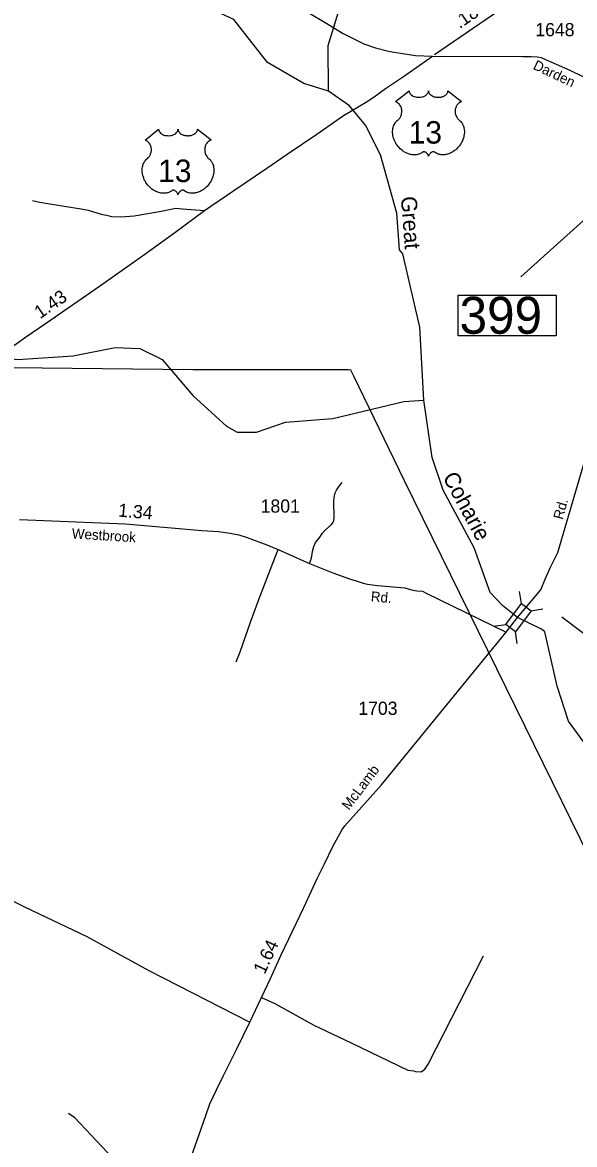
# Model space of a CAD drawing. Extents: x 2093524 to 2270757, y 289120 to 570408.
# Drawn here: x 2183117 to 2188348, y 530559 to 541180 of the extents above; entities that cross this region are included whole.
import ezdxf

# ---------------------------------------------------------------- set-up
doc = ezdxf.new("R2010")
doc.units = 0
for name, color, linetype in [('Exist Hydrographic Creek Single Shore', 7, 'Continuous'), ('Exist Hydrographic Creek Single Shore Label', 7, 'Continuous'), ('Exist Road Non-System Type 51', 7, 'Continuous'), ('Exist Road Primary US Attributed', 7, 'Continuous'), ('Exist Road Primary US Mileage Hundredths English Label', 7, 'Continuous'), ('Exist Road Primary US Shield CELL', 7, 'Continuous'), ('Exist Road Primary US Shield Number Label', 7, 'Continuous'), ('Exist Road Secondary Mileage Hundredths English Label', 7, 'Continuous'), ('Exist Road Secondary Structure Standard Bridge CELL', 7, 'Continuous'), ('Exist Road Secondary Structure Standard Bridge Number Label', 7, 'Continuous'), ('Exist Road Secondary Type 41 Attributed', 7, 'Continuous'), ('Exist Road Secondary Type 51 Attributed', 7, 'Continuous'), ('Exist Road Secondary Type 51 Label', 7, 'Continuous'), ('Exist Road Secondary Type 51 Number Label', 7, 'Continuous'), ('Exist Utilities Telephone Line', 7, 'Continuous')]:
    doc.layers.add(name, color=color, linetype=linetype)

msp = doc.modelspace()

# ---------------------------------------------------------------- linework, layer by layer
at = {"layer": 'Exist Hydrographic Creek Single Shore'}
for points in [[(2186016, 540529), (2186014, 540962), (2186137, 541363), (2186339, 542389), (2186335, 543097), (2186300, 543305), (2186307, 543705), (2186380, 543929), (2186538, 544139), (2186692, 544274)], [(2186016, 540529), (2185783, 540602), (2185440, 540799), (2185121, 541206), (2184921, 541299), (2183970, 541567), (2183686, 541734), (2183152, 541872), (2182700, 542150), (2182308, 542217), (2182083, 542307), (2181428, 542391)], [(2186921, 537604), (2186883, 538294), (2186720, 538988), (2186691, 539026), (2186664, 539374), (2186511, 539925), (2186368, 540207), (2186217, 540390), (2186016, 540529)], [(2178698, 535502), (2179120, 535843), (2179344, 536137), (2179813, 537121), (2179904, 537247), (2180610, 537541), (2181042, 537801), (2181242, 537870), (2182482, 538051), (2183073, 537990), (2183598, 538025), (2183997, 538103), (2184231, 538095), (2184440, 537989), (2184733, 537648), (2185051, 537360), (2185151, 537302), (2185335, 537302), (2185609, 537395), (2186059, 537431), (2186732, 537592), (2186921, 537604)], [(2187807, 535548), (2187667, 535661), (2187550, 535784), (2187397, 536207), (2187102, 536754), (2186999, 537061), (2186921, 537604)], [(2189300, 532049), (2189216, 532070), (2189150, 532147), (2189124, 532328), (2189126, 533069), (2189101, 533270), (2188923, 533526), (2188889, 533743), (2188804, 533942), (2188460, 534333), (2188291, 534566), (2188182, 534896), (2188065, 535412), (2188036, 535436), (2187807, 535548)], [(2186775, 530070), (2186316, 530226), (2186115, 530260), (2185691, 530249), (2185341, 530164), (2184910, 529969), (2184643, 529975), (2184384, 530049), (2184233, 530157), (2183613, 530812), (2183554, 530854)]]:
    msp.add_lwpolyline(points, dxfattribs=at)
at = {"layer": 'Exist Road Non-System Type 51'}
for points in [[(2183213, 539495), (2183282, 539477), (2183514, 539440), (2183675, 539415), (2183739, 539404), (2183823, 539379), (2183875, 539363), (2183915, 539354), (2183960, 539342), (2184051, 539341), (2184177, 539348), (2184415, 539389), (2184569, 539421), (2184633, 539417), (2184841, 539400)], [(2185837, 536059), (2185855, 536109), (2185866, 536173), (2185878, 536219), (2185895, 536257), (2185927, 536299), (2185961, 536346), (2185986, 536374), (2186045, 536429), (2186061, 536451), (2186067, 536465), (2186071, 536495), (2186069, 536645), (2186071, 536683), (2186080, 536727), (2186093, 536754), (2186111, 536780), (2186147, 536824)], [(2185143, 535127), (2185180, 535224), (2185277, 535503), (2185357, 535718), (2185468, 536005), (2185540, 536191)], [(2181161, 533719), (2181237, 533736), (2181319, 533749), (2181395, 533760), (2181455, 533760), (2181493, 533757), (2181530, 533751), (2181629, 533716), (2182013, 533582), (2182179, 533514), (2182244, 533487), (2182284, 533467), (2182328, 533430), (2182466, 533273), (2182585, 533151), (2182625, 533106), (2182685, 533051), (2182727, 533022), (2182873, 532938), (2183143, 532805), (2183727, 532529), (2184314, 532205), (2185272, 531716)], [(2185383, 531952), (2185508, 531894), (2185879, 531690), (2186232, 531522), (2186770, 531264), (2186824, 531256), (2186840, 531252), (2186894, 531248), (2186918, 531263), (2186930, 531273), (2186936, 531283), (2186962, 531321), (2187486, 532346)]]:
    msp.add_lwpolyline(points, dxfattribs=at)
at = {"layer": 'Exist Road Primary US Attributed'}
msp.add_line((2187022, 540877), (2187813, 541419), dxfattribs=at)
msp.add_lwpolyline([(2182909, 538031), (2183147, 538202), (2183344, 538336), (2183847, 538683), (2184277, 538986), (2184561, 539191), (2184841, 539400), (2184903, 539442), (2185119, 539589), (2185433, 539800), (2185624, 539932), (2185908, 540121), (2186158, 540298), (2186369, 540422), (2186450, 540475), (2186556, 540553), (2186728, 540668), (2187003, 540861)], dxfattribs=at)
at = {"layer": 'Exist Road Primary US Shield CELL'}
for points in [[(2186780, 540532), (2186780, 540527), (2186782, 540521), (2186783, 540517), (2186786, 540511), (2186791, 540504), (2186797, 540497), (2186805, 540490), (2186810, 540487), (2186819, 540482), (2186829, 540478), (2186840, 540475), (2186851, 540473), (2186864, 540471), (2186876, 540471), (2186889, 540472), (2186904, 540475), (2186910, 540477), (2186918, 540479), (2186925, 540482), (2186933, 540486), (2186939, 540490), (2186944, 540494), (2186950, 540500), (2186956, 540507), (2186958, 540511), (2186960, 540514), (2186963, 540522), (2186964, 540525), (2186964, 540533), (2186965, 540527), (2186965, 540523), (2186966, 540519), (2186968, 540515), (2186970, 540510), (2186973, 540505), (2186979, 540499), (2186983, 540495), (2186986, 540493), (2186995, 540487), (2187005, 540481), (2187010, 540479), (2187015, 540477), (2187022, 540475), (2187028, 540474), (2187035, 540473), (2187042, 540472), (2187049, 540471), (2187055, 540471), (2187062, 540471), (2187068, 540471), (2187075, 540472), (2187082, 540473), (2187088, 540475), (2187096, 540477), (2187103, 540479), (2187109, 540482), (2187117, 540486), (2187123, 540490), (2187128, 540494), (2187134, 540499), (2187139, 540505), (2187142, 540510), (2187144, 540514), (2187146, 540519), (2187147, 540524), (2187148, 540529), (2187148, 540533), (2187277, 540430), (2187274, 540429), (2187267, 540426), (2187261, 540422), (2187252, 540416), (2187249, 540413), (2187245, 540409), (2187241, 540405), (2187238, 540402), (2187234, 540397), (2187231, 540391), (2187228, 540386), (2187225, 540381), (2187222, 540371), (2187220, 540364), (2187218, 540358), (2187217, 540347), (2187217, 540341), (2187217, 540336), (2187217, 540330), (2187217, 540325), (2187218, 540319), (2187219, 540314), (2187221, 540308), (2187223, 540301), (2187226, 540294), (2187232, 540283), (2187239, 540271), (2187245, 540265), (2187250, 540260), (2187258, 540253), (2187262, 540249), (2187267, 540244), (2187275, 540235), (2187279, 540230), (2187282, 540225), (2187285, 540220), (2187288, 540215), (2187290, 540210), (2187295, 540199), (2187298, 540188), (2187300, 540183), (2187302, 540170), (2187303, 540164), (2187304, 540152), (2187304, 540137), (2187303, 540123), (2187300, 540106), (2187298, 540096), (2187295, 540085), (2187291, 540075), (2187286, 540060), (2187280, 540049), (2187274, 540037), (2187269, 540029), (2187264, 540021), (2187257, 540012), (2187249, 540002), (2187239, 539992), (2187232, 539984), (2187222, 539975), (2187216, 539970), (2187207, 539964), (2187195, 539956), (2187183, 539949), (2187173, 539944), (2187165, 539940), (2187153, 539936), (2187134, 539931), (2187127, 539929), (2187119, 539928), (2187111, 539927), (2187104, 539927), (2187094, 539927), (2187084, 539927), (2187075, 539929), (2187065, 539931), (2187055, 539934), (2187045, 539938), (2187036, 539942), (2187020, 539952), (2187015, 539955), (2187013, 539955), (2187007, 539956), (2187001, 539954), (2186995, 539952), (2186991, 539950), (2186987, 539947), (2186983, 539944), (2186979, 539940), (2186976, 539936), (2186973, 539934), (2186969, 539927), (2186967, 539923), (2186965, 539919), (2186964, 539913), (2186962, 539921), (2186960, 539926), (2186957, 539931), (2186954, 539935), (2186950, 539940), (2186946, 539944), (2186941, 539948), (2186936, 539951), (2186931, 539953), (2186928, 539954), (2186923, 539955), (2186919, 539956), (2186916, 539956), (2186912, 539955), (2186906, 539950), (2186900, 539947), (2186894, 539943), (2186887, 539939), (2186882, 539937), (2186876, 539934), (2186869, 539932), (2186861, 539930), (2186853, 539928), (2186845, 539927), (2186838, 539926), (2186831, 539926), (2186824, 539926), (2186817, 539927), (2186809, 539927), (2186799, 539929), (2186791, 539931), (2186783, 539933), (2186774, 539936), (2186765, 539939), (2186753, 539944), (2186745, 539949), (2186732, 539956), (2186717, 539966), (2186706, 539976), (2186697, 539983), (2186685, 539996), (2186678, 540004), (2186667, 540018), (2186659, 540029), (2186655, 540037), (2186648, 540049), (2186644, 540057), (2186639, 540068), (2186635, 540079), (2186632, 540089), (2186631, 540095), (2186628, 540106), (2186627, 540114), (2186625, 540124), (2186624, 540136), (2186624, 540146), (2186624, 540155), (2186625, 540165), (2186627, 540176), (2186629, 540185), (2186631, 540191), (2186634, 540199), (2186637, 540208), (2186642, 540217), (2186646, 540224), (2186651, 540232), (2186656, 540238), (2186662, 540245), (2186669, 540252), (2186676, 540257), (2186683, 540264), (2186687, 540268), (2186692, 540275), (2186695, 540280), (2186698, 540285), (2186702, 540293), (2186704, 540299), (2186707, 540307), (2186709, 540313), (2186710, 540321), (2186711, 540328), (2186712, 540338), (2186712, 540345), (2186711, 540354), (2186709, 540363), (2186707, 540370), (2186704, 540379), (2186701, 540385), (2186696, 540393), (2186690, 540401), (2186685, 540408), (2186679, 540413), (2186674, 540417), (2186668, 540421), (2186662, 540425), (2186656, 540428), (2186652, 540430)], [(2184407, 540169), (2184408, 540163), (2184409, 540157), (2184410, 540154), (2184413, 540148), (2184418, 540140), (2184425, 540133), (2184432, 540127), (2184438, 540123), (2184446, 540119), (2184456, 540114), (2184467, 540111), (2184479, 540109), (2184491, 540108), (2184503, 540107), (2184517, 540108), (2184531, 540111), (2184538, 540113), (2184545, 540116), (2184552, 540118), (2184560, 540123), (2184566, 540126), (2184571, 540130), (2184578, 540137), (2184583, 540143), (2184586, 540147), (2184588, 540151), (2184590, 540158), (2184591, 540162), (2184592, 540169), (2184592, 540163), (2184593, 540159), (2184594, 540156), (2184595, 540152), (2184598, 540146), (2184601, 540142), (2184607, 540135), (2184610, 540132), (2184613, 540129), (2184622, 540123), (2184632, 540118), (2184637, 540116), (2184643, 540114), (2184649, 540112), (2184656, 540110), (2184663, 540109), (2184669, 540108), (2184676, 540108), (2184682, 540107), (2184689, 540107), (2184695, 540108), (2184702, 540109), (2184709, 540110), (2184715, 540111), (2184723, 540113), (2184730, 540116), (2184736, 540118), (2184744, 540123), (2184751, 540127), (2184755, 540130), (2184761, 540136), (2184766, 540142), (2184769, 540146), (2184772, 540151), (2184774, 540156), (2184775, 540161), (2184775, 540165), (2184776, 540169), (2184904, 540067), (2184901, 540066), (2184894, 540062), (2184889, 540059), (2184880, 540053), (2184876, 540049), (2184872, 540046), (2184869, 540042), (2184866, 540038), (2184862, 540033), (2184859, 540028), (2184855, 540022), (2184853, 540017), (2184849, 540007), (2184847, 540000), (2184846, 539995), (2184844, 539983), (2184844, 539978), (2184844, 539973), (2184844, 539967), (2184845, 539961), (2184846, 539956), (2184847, 539951), (2184848, 539944), (2184850, 539937), (2184853, 539930), (2184859, 539919), (2184867, 539908), (2184872, 539901), (2184877, 539896), (2184885, 539889), (2184890, 539886), (2184895, 539881), (2184903, 539871), (2184906, 539867), (2184909, 539862), (2184912, 539857), (2184915, 539851), (2184918, 539847), (2184922, 539836), (2184926, 539825), (2184927, 539819), (2184929, 539807), (2184930, 539800), (2184931, 539788), (2184931, 539773), (2184930, 539759), (2184928, 539743), (2184925, 539733), (2184922, 539721), (2184919, 539711), (2184913, 539697), (2184908, 539686), (2184901, 539673), (2184896, 539666), (2184891, 539658), (2184884, 539649), (2184876, 539639), (2184867, 539628), (2184859, 539621), (2184849, 539612), (2184843, 539607), (2184834, 539600), (2184822, 539592), (2184811, 539585), (2184801, 539580), (2184792, 539577), (2184781, 539572), (2184762, 539567), (2184755, 539566), (2184747, 539564), (2184739, 539564), (2184731, 539563), (2184721, 539563), (2184711, 539564), (2184702, 539565), (2184692, 539567), (2184682, 539570), (2184673, 539574), (2184663, 539579), (2184647, 539589), (2184643, 539591), (2184640, 539592), (2184634, 539592), (2184628, 539591), (2184622, 539588), (2184619, 539587), (2184614, 539583), (2184610, 539581), (2184606, 539576), (2184603, 539573), (2184601, 539570), (2184596, 539563), (2184595, 539560), (2184593, 539555), (2184591, 539549), (2184589, 539557), (2184587, 539562), (2184584, 539567), (2184581, 539571), (2184577, 539576), (2184573, 539580), (2184568, 539584), (2184563, 539587), (2184559, 539589), (2184555, 539591), (2184550, 539592), (2184547, 539592), (2184543, 539592), (2184539, 539591), (2184533, 539587), (2184528, 539583), (2184522, 539579), (2184515, 539576), (2184509, 539573), (2184503, 539571), (2184496, 539568), (2184488, 539566), (2184480, 539565), (2184473, 539563), (2184465, 539563), (2184458, 539563), (2184451, 539563), (2184444, 539563), (2184436, 539564), (2184427, 539565), (2184419, 539567), (2184410, 539569), (2184401, 539572), (2184392, 539576), (2184380, 539581), (2184372, 539585), (2184359, 539592), (2184344, 539603), (2184333, 539612), (2184325, 539619), (2184312, 539632), (2184305, 539640), (2184294, 539655), (2184287, 539665), (2184282, 539673), (2184275, 539685), (2184271, 539693), (2184267, 539705), (2184263, 539715), (2184260, 539725), (2184258, 539731), (2184255, 539742), (2184254, 539750), (2184253, 539761), (2184252, 539772), (2184252, 539783), (2184252, 539791), (2184253, 539801), (2184255, 539812), (2184257, 539821), (2184258, 539828), (2184261, 539836), (2184265, 539845), (2184269, 539853), (2184273, 539860), (2184278, 539868), (2184283, 539874), (2184290, 539882), (2184297, 539888), (2184303, 539893), (2184310, 539900), (2184314, 539905), (2184319, 539911), (2184323, 539917), (2184326, 539922), (2184329, 539929), (2184332, 539935), (2184335, 539944), (2184336, 539950), (2184338, 539958), (2184339, 539965), (2184339, 539974), (2184339, 539982), (2184338, 539991), (2184336, 539999), (2184334, 540007), (2184331, 540015), (2184328, 540021), (2184323, 540030), (2184318, 540038), (2184312, 540044), (2184306, 540050), (2184301, 540054), (2184296, 540058), (2184289, 540062), (2184283, 540065), (2184279, 540066)]]:
    msp.add_lwpolyline(points, close=True, dxfattribs=at)
at = {"layer": 'Exist Road Secondary Structure Standard Bridge CELL'}
for p, q in [((2187845, 535680), (2187828, 535792)), ((2187935, 535612), (2188047, 535628)), ((2187584, 535466), (2187696, 535482)), ((2187805, 535300), (2187788, 535412))]:
    msp.add_line(p, q, dxfattribs=at)
msp.add_lwpolyline([(2187696, 535482), (2187844, 535680), (2187937, 535611), (2187788, 535412)], close=True, dxfattribs=at)
at = {"layer": 'Exist Road Secondary Structure Standard Bridge Number Label'}
for p, q in [((2189526, 540286), (2187840, 538773)), ((2188229, 535553), (2189987, 534228))]:
    msp.add_line(p, q, dxfattribs=at)
msp.add_lwpolyline([(2187246, 538598), (2188175, 538598), (2188175, 538214), (2187246, 538214)], close=True, dxfattribs=at)
at = {"layer": 'Exist Road Secondary Type 41 Attributed'}
for points in [[(2187003, 540861), (2187858, 540856), (2187938, 540856), (2187997, 540854), (2188031, 540848), (2188046, 540843), (2188302, 540729), (2188420, 540672), (2188486, 540643), (2188573, 540602), (2188647, 540568), (2188731, 540527), (2188825, 540484), (2188979, 540444), (2189118, 540408), (2189302, 540357), (2189499, 540303), (2189715, 540247)], [(2183090, 536476), (2184091, 536434), (2184529, 536397), (2184816, 536370), (2184976, 536360), (2185086, 536345), (2185168, 536330), (2185245, 536306), (2185433, 536234), (2185540, 536191), (2185837, 536059), (2186057, 535969), (2186217, 535913), (2186279, 535895), (2186346, 535872), (2186388, 535863), (2186482, 535851), (2186741, 535828), (2186817, 535806), (2186855, 535800), (2186907, 535797), (2186943, 535777), (2187701, 535410)]]:
    msp.add_lwpolyline(points, dxfattribs=at)
at = {"layer": 'Exist Road Secondary Type 51 Attributed'}
for points in [[(2185836, 541268), (2185984, 541178), (2186155, 541076), (2186352, 540978), (2186463, 540940), (2186597, 540906), (2186720, 540885), (2186841, 540868), (2187003, 540861)], [(2187807, 535548), (2188028, 535810), (2188071, 535910), (2188121, 536025), (2188190, 536162), (2188444, 537035), (2188496, 537233), (2188529, 537355), (2188553, 537453), (2188569, 537507), (2188576, 537528), (2188586, 537554), (2188600, 537592), (2188622, 537632), (2188653, 537690), (2188912, 538167), (2189048, 538422), (2189098, 538509), (2189121, 538555), (2189149, 538615), (2189182, 538681), (2189208, 538755), (2189239, 538841), (2189386, 539279)], [(2187701, 535410), (2187807, 535548)], [(2184700, 530396), (2184788, 530644), (2184857, 530845), (2184894, 530943), (2184955, 531078), (2185023, 531213), (2185145, 531458), (2185272, 531716), (2185383, 531952), (2185466, 532131), (2185569, 532356), (2185641, 532507), (2185783, 532803), (2185911, 533076), (2185978, 533217), (2186058, 533381), (2186147, 533540), (2186172, 533577), (2186519, 533965), (2187701, 535410)]]:
    msp.add_lwpolyline(points, dxfattribs=at)
at = {"layer": 'Exist Utilities Telephone Line'}
msp.add_lwpolyline([(2199856, 513075), (2199729, 513524), (2199588, 513987), (2199445, 514450), (2191441, 518679), (2189102, 532029), (2186737, 536842), (2186257, 537831), (2186227, 537890), (2186207, 537891), (2184732, 537893), (2183304, 537906), (2181018, 537922), (2179875, 537925), (2178542, 537937), (2177777, 537943), (2177246, 537949)], dxfattribs=at)

# ---------------------------------------------------------------- texts
at = {"layer": 'Exist Hydrographic Creek Single Shore Label'}
for s, rotation, p in [('Great', 274.4452, (2186702, 539529)), ('Coharie', 298.4025, (2187095, 536876))]:
    msp.add_text(s, height=150, rotation=rotation, dxfattribs=at).set_placement(p)
at = {"layer": 'Exist Road Primary US Mileage Hundredths English Label'}
for s, rotation, p in [('.18', 34.4013, (2187260, 541116)), ('1.43', 34.6267, (2183284, 538370))]:
    msp.add_text(s, height=125, rotation=rotation, dxfattribs=at).set_placement(p)
at = {"layer": 'Exist Road Primary US Shield Number Label'}
for p in [(2186776, 540033), (2184403, 539669)]:
    msp.add_text('13', height=212.5, dxfattribs=at).set_placement(p)
at = {"layer": 'Exist Road Secondary Mileage Hundredths English Label'}
for s, rotation, p in [('1.34', 355.1314, (2184021, 536503)), ('1.64', 65.27, (2185412, 532164))]:
    msp.add_text(s, height=125, rotation=rotation, dxfattribs=at).set_placement(p)
at = {"layer": 'Exist Road Secondary Structure Standard Bridge Number Label'}
msp.add_text('399', height=350, dxfattribs=at).set_placement((2187259, 538233))
at = {"layer": 'Exist Road Secondary Type 51 Label'}
for s, rotation, p in [('Darden', 334.6569, (2187948, 540742)), ('Rd.', 74.5631, (2188236, 536468)), ('Westbrook', 356.3871, (2183583, 536297)), ('Rd.', 354.9407, (2186415, 535701)), ('McLamb', 52.7582, (2186210, 533718))]:
    msp.add_text(s, height=95, rotation=rotation, dxfattribs=at).set_placement(p)
at = {"layer": 'Exist Road Secondary Type 51 Number Label'}
for s, p in [('1648', (2187976, 541049)), ('1801', (2185374, 536540)), ('1703', (2186299, 534626))]:
    msp.add_text(s, height=125, dxfattribs=at).set_placement(p)

doc.saveas('drawing.dxf')
